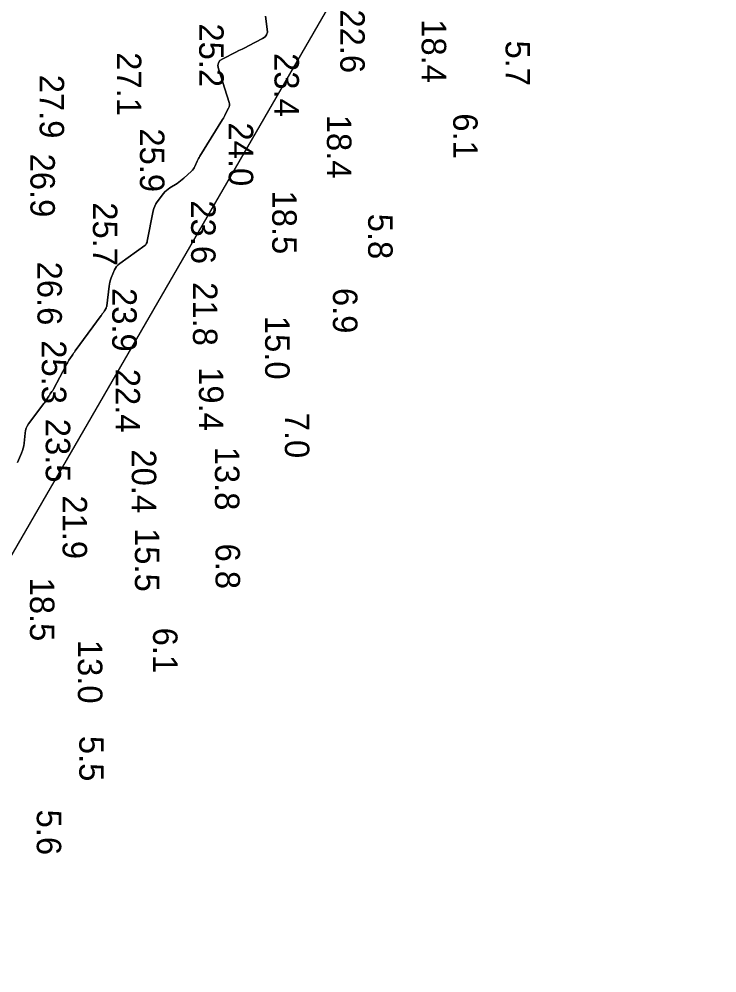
# Model space of a CAD drawing. Extents: x 1178573 to 1187098, y 693282 to 751751.
# Drawn here: x 1183767.2 to 1184123.8, y 747373.6 to 747860.7 of the extents above; entities that cross this region are included whole.
import ezdxf

# ---------------------------------------------------------------- set-up
doc = ezdxf.new("R2010")
doc.units = 0
for name, color, linetype in [('G-ANNO-PATT', 7, 'Continuous'), ('V-HYDS-MAJR', 7, 'Continuous'), ('V-HYDS-SOUN', 7, 'Continuous')]:
    doc.layers.add(name, color=color, linetype=linetype)

msp = doc.modelspace()

# ---------------------------------------------------------------- linework, layer by layer
at = {"layer": 'G-ANNO-PATT'}
msp.add_line((1182755.92, 745845.24), (1184123.8, 748210.03), dxfattribs=at)
msp.add_lwpolyline([(1183893.08, 747862.23), (1183894.08, 747855.63), (1183894.12, 747854.09), (1183893.72, 747852.77), (1183892.89, 747851.67), (1183891.62, 747850.79), (1183884.52, 747847.11), (1183882.87, 747846.27), (1183881.22, 747845.43), (1183879.57, 747844.6), (1183877.91, 747843.78), (1183871.27, 747840.51), (1183869.88, 747839.57), (1183869.06, 747838.4), (1183868.79, 747836.99), (1183869.07, 747835.35), (1183874.57, 747818.14), (1183874.74, 747817.37), (1183874.75, 747816.62), (1183874.61, 747815.88), (1183874.31, 747815.16), (1183872.79, 747812.29), (1183872.41, 747811.57), (1183872.01, 747810.86), (1183871.6, 747810.16), (1183871.18, 747809.47), (1183859.65, 747790.75), (1183859.28, 747790.12), (1183858.92, 747789.48), (1183858.59, 747788.82), (1183858.27, 747788.16), (1183857.06, 747785.47), (1183856.72, 747784.82), (1183856.33, 747784.21), (1183855.88, 747783.65), (1183855.37, 747783.13), (1183851.46, 747779.49), (1183850.63, 747778.77), (1183849.78, 747778.08), (1183848.89, 747777.44), (1183847.98, 747776.84), (1183844.23, 747774.54), (1183843.33, 747773.93), (1183842.5, 747773.24), (1183841.73, 747772.47), (1183841.04, 747771.63), (1183837.79, 747767.33), (1183837.09, 747766.3), (1183836.53, 747765.2), (1183836.09, 747764.05), (1183835.78, 747762.84), (1183832.75, 747747.24), (1183832.72, 747747.11), (1183832.69, 747746.98), (1183832.65, 747746.85), (1183832.6, 747746.73), (1183832.38, 747746.21), (1183832.33, 747746.11), (1183832.27, 747746), (1183832.21, 747745.9), (1183832.14, 747745.8), (1183831.85, 747745.42), (1183831.77, 747745.33), (1183831.69, 747745.24), (1183831.6, 747745.16), (1183831.51, 747745.09), (1183818.64, 747735.91), (1183817.8, 747735.22), (1183817.08, 747734.44), (1183816.48, 747733.56), (1183816, 747732.59), (1183814.31, 747728.51), (1183813.93, 747727.48), (1183813.62, 747726.44), (1183813.38, 747725.37), (1183813.21, 747724.28), (1183812.05, 747714.34), (1183812, 747714.02), (1183811.91, 747713.7), (1183811.8, 747713.4), (1183811.65, 747713.1), (1183810.93, 747711.81), (1183810.8, 747711.58), (1183810.66, 747711.37), (1183810.52, 747711.15), (1183810.37, 747710.94), (1183809.75, 747710.12), (1183809.59, 747709.91), (1183809.44, 747709.7), (1183809.29, 747709.49), (1183809.13, 747709.29), (1183795.94, 747691.26), (1183795.52, 747690.67), (1183795.1, 747690.08), (1183794.7, 747689.49), (1183794.3, 747688.89), (1183792.72, 747686.48), (1183792.33, 747685.88), (1183791.96, 747685.26), (1183791.6, 747684.64), (1183791.26, 747684.01), (1183784.74, 747671.67), (1183784.58, 747671.36), (1183784.4, 747671.06), (1183784.21, 747670.76), (1183784.01, 747670.47), (1183783.2, 747669.32), (1183783, 747669.03), (1183782.8, 747668.74), (1183782.61, 747668.44), (1183782.41, 747668.15), (1183781.08, 747666.07), (1183780.79, 747665.63), (1183780.5, 747665.19), (1183780.19, 747664.76), (1183779.88, 747664.33), (1183772.09, 747653.97), (1183771.39, 747652.9), (1183770.85, 747651.76), (1183770.48, 747650.56), (1183770.28, 747649.29), (1183769.78, 747644.1), (1183769.6, 747642.81), (1183769.33, 747641.55), (1183768.96, 747640.32), (1183768.5, 747639.1), (1183766.41, 747634.23)], dxfattribs=at)
at = {"layer": 'V-HYDS-MAJR'}
msp.add_lwpolyline([(1183766.41, 747634.23), (1183768.5, 747639.1), (1183768.96, 747640.32), (1183769.33, 747641.55), (1183769.6, 747642.81), (1183769.78, 747644.1), (1183770.28, 747649.29), (1183770.48, 747650.56), (1183770.85, 747651.76), (1183771.39, 747652.9), (1183772.09, 747653.97), (1183779.88, 747664.33), (1183780.19, 747664.76), (1183780.5, 747665.19), (1183780.79, 747665.63), (1183781.08, 747666.07), (1183782.41, 747668.15), (1183782.61, 747668.44), (1183782.8, 747668.74), (1183783, 747669.03), (1183783.2, 747669.32), (1183784.01, 747670.47), (1183784.21, 747670.76), (1183784.4, 747671.06), (1183784.58, 747671.36), (1183784.74, 747671.67), (1183791.26, 747684.01), (1183791.6, 747684.64), (1183791.96, 747685.26), (1183792.33, 747685.88), (1183792.72, 747686.48), (1183794.3, 747688.89), (1183794.7, 747689.49), (1183795.1, 747690.08), (1183795.52, 747690.67), (1183795.94, 747691.26), (1183809.13, 747709.29), (1183809.29, 747709.49), (1183809.44, 747709.7), (1183809.59, 747709.91), (1183809.75, 747710.12), (1183810.37, 747710.94), (1183810.52, 747711.15), (1183810.66, 747711.37), (1183810.8, 747711.58), (1183810.93, 747711.81), (1183811.65, 747713.1), (1183811.8, 747713.4), (1183811.91, 747713.7), (1183812, 747714.02), (1183812.05, 747714.34), (1183813.21, 747724.28), (1183813.38, 747725.37), (1183813.62, 747726.44), (1183813.93, 747727.48), (1183814.31, 747728.51), (1183816, 747732.59), (1183816.48, 747733.56), (1183817.08, 747734.44), (1183817.8, 747735.22), (1183818.64, 747735.91), (1183831.51, 747745.09), (1183831.6, 747745.16), (1183831.69, 747745.24), (1183831.77, 747745.33), (1183831.85, 747745.42), (1183832.14, 747745.8), (1183832.21, 747745.9), (1183832.27, 747746), (1183832.33, 747746.11), (1183832.38, 747746.21), (1183832.6, 747746.73), (1183832.65, 747746.85), (1183832.69, 747746.98), (1183832.72, 747747.11), (1183832.75, 747747.24), (1183835.78, 747762.84), (1183836.09, 747764.05), (1183836.53, 747765.2), (1183837.09, 747766.3), (1183837.79, 747767.33), (1183841.04, 747771.63), (1183841.73, 747772.47), (1183842.5, 747773.24), (1183843.33, 747773.93), (1183844.23, 747774.54), (1183847.98, 747776.84), (1183848.89, 747777.44), (1183849.78, 747778.08), (1183850.63, 747778.77), (1183851.46, 747779.49), (1183855.37, 747783.13), (1183855.88, 747783.65), (1183856.33, 747784.21), (1183856.72, 747784.82), (1183857.06, 747785.47), (1183858.27, 747788.16), (1183858.59, 747788.82), (1183858.92, 747789.48), (1183859.28, 747790.12), (1183859.65, 747790.75), (1183871.18, 747809.47), (1183871.6, 747810.16), (1183872.01, 747810.86), (1183872.41, 747811.57), (1183872.79, 747812.29), (1183874.31, 747815.16), (1183874.61, 747815.88), (1183874.75, 747816.62), (1183874.74, 747817.37), (1183874.57, 747818.14), (1183869.07, 747835.35), (1183868.79, 747836.99), (1183869.06, 747838.4), (1183869.88, 747839.57), (1183871.27, 747840.51), (1183877.91, 747843.78), (1183879.57, 747844.6), (1183881.22, 747845.43), (1183882.87, 747846.27), (1183884.52, 747847.11), (1183891.62, 747850.79), (1183892.89, 747851.67), (1183893.72, 747852.77), (1183894.12, 747854.09), (1183894.08, 747855.63), (1183893.08, 747862.23)], dxfattribs=at)

# ---------------------------------------------------------------- texts
at = {"layer": 'V-HYDS-SOUN'}
for s, p in [('22.6 ', (1183931.35, 747865.67)), ('18.4 ', (1183972.96, 747860.66)), ('25.2 ', (1183859.26, 747858.52)), ('5.7', (1184015.81, 747849.8)), ('27.1 ', (1183817.19, 747843.82)), ('23.4 ', (1183897.73, 747843.34)), ('27.9 ', (1183777.76, 747832.31)), ('18.4 ', (1183924.56, 747811.85)), ('6.1', (1183989.04, 747812.6)), ('24.0 ', (1183874.37, 747807.91)), ('25.9 ', (1183829, 747804.91)), ('26.9 ', (1183773.03, 747792.02)), ('18.5 ', (1183896.59, 747773.17)), ('25.7 ', (1183804.94, 747767.18)), ('23.6 ', (1183855.14, 747768.17)), ('5.8', (1183945.6, 747761.33)), ('26.6 ', (1183776.63, 747736.87)), ('23.9 ', (1183814.83, 747723.39)), ('21.8 ', (1183856.07, 747726.37)), ('6.9', (1183927.62, 747723.43)), ('15.0 ', (1183892.97, 747709.16)), ('25.3 ', (1183778.86, 747696.71)), ('22.4 ', (1183816.56, 747682.12)), ('19.4 ', (1183859.14, 747682.98)), ('7.0', (1183903.05, 747659.71)), ('23.5 ', (1183780.87, 747656.6)), ('20.4 ', (1183824.83, 747640.95)), ('13.8 ', (1183867.32, 747642.35)), ('21.9 ', (1183789.47, 747617.48)), ('15.5 ', (1183826.44, 747600.79)), ('6.8', (1183867.65, 747592.89)), ('18.5 ', (1183772.8, 747575.5)), ('6.1', (1183835.69, 747549.94)), ('13.0 ', (1183797.3, 747543.7)), ('5.5', (1183798, 747494.67)), ('5.6', (1183776.28, 747457.02))]:
    msp.add_text(s, height=12.5, rotation=270, dxfattribs=at).set_placement(p)

doc.saveas('drawing.dxf')
